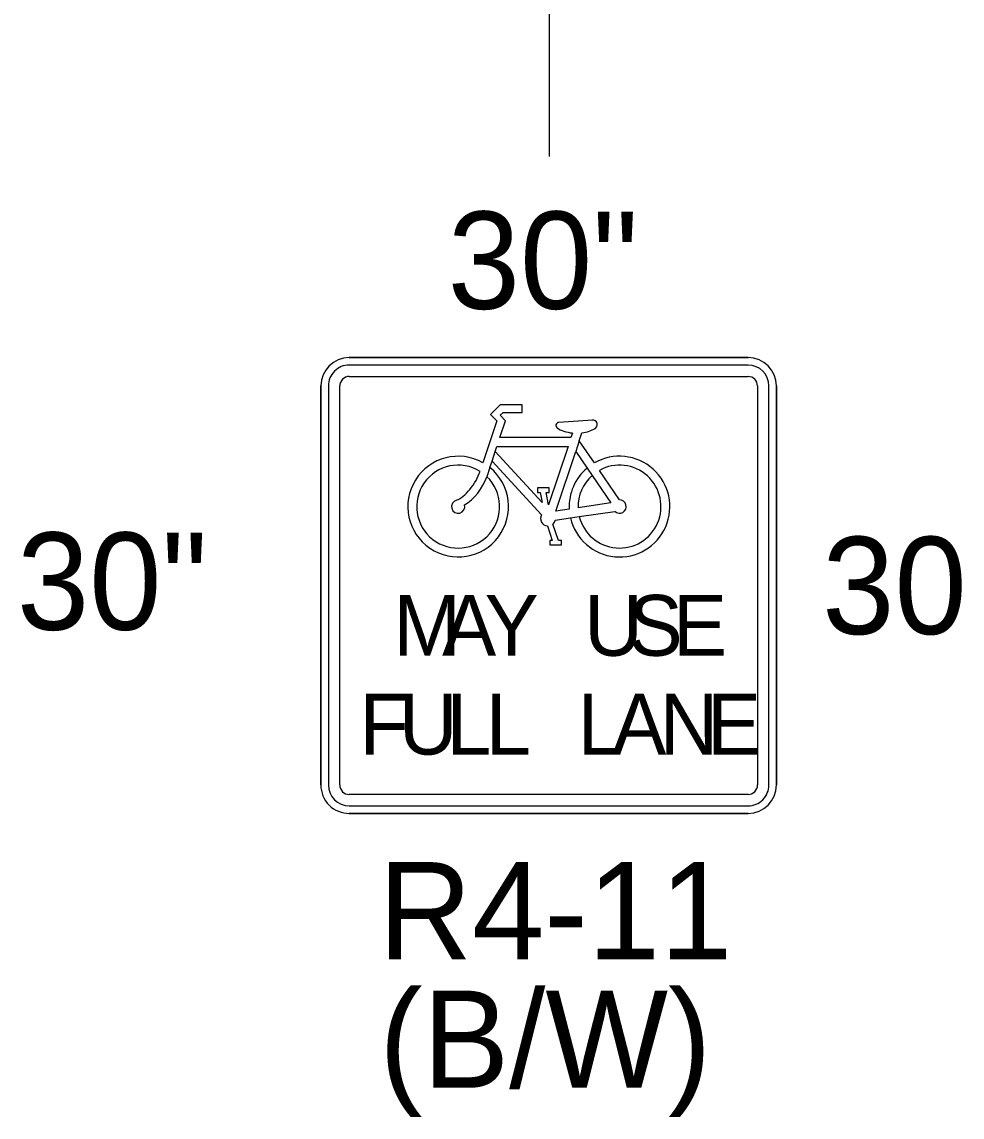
# Model space of a CAD drawing. Extents: x 99982 to 100176, y 99905 to 100011.
# Drawn here: x 100110.301 to 100110.997, y 99975.128 to 99975.939 of the extents above; entities that cross this region are included whole.
import ezdxf

# ---------------------------------------------------------------- set-up
doc = ezdxf.new("R2010")
doc.units = 0
doc.layers.add('TR_SN_ConstructionSigns', color=7, linetype='Continuous')
doc.layers.add('TR_WZ_WorkZoneDetails', color=7, linetype='Continuous')

msp = doc.modelspace()

# ---------------------------------------------------------------- linework, layer by layer
at = {"layer": 'TR_SN_ConstructionSigns'}
for p, q in [((100110.54349, 99975.69057), (100110.83881, 99975.69057)), ((100110.83881, 99975.69057), (100110.54349, 99975.69057)), ((100110.83881, 99975.69057), (100110.54349, 99975.69057)), ((100110.83881, 99975.68494), (100110.54349, 99975.68494)), ((100110.54349, 99975.67651), (100110.83881, 99975.67651)), ((100110.5224, 99975.37416), (100110.5224, 99975.66948)), ((100110.5224, 99975.66948), (100110.5224, 99975.37416)), ((100110.5224, 99975.66948), (100110.5224, 99975.37416)), ((100110.52803, 99975.66948), (100110.52803, 99975.37416)), ((100110.53646, 99975.37416), (100110.53646, 99975.66948)), ((100110.84584, 99975.66948), (100110.84584, 99975.37416)), ((100110.85428, 99975.37416), (100110.85428, 99975.66948)), ((100110.8599, 99975.66948), (100110.8599, 99975.37416)), ((100110.8599, 99975.37416), (100110.8599, 99975.66948)), ((100110.8599, 99975.37416), (100110.8599, 99975.66948)), ((100110.65517, 99975.65541), (100110.64819, 99975.64844)), ((100110.67161, 99975.65541), (100110.65517, 99975.65541)), ((100110.67161, 99975.64993), (100110.67161, 99975.65541)), ((100110.64819, 99975.64844), (100110.65284, 99975.64378)), ((100110.65526, 99975.64775), (100110.65744, 99975.64993)), ((100110.65923, 99975.64378), (100110.65526, 99975.64775)), ((100110.65744, 99975.64993), (100110.67161, 99975.64993)), ((100110.65284, 99975.64378), (100110.64247, 99975.61265)), ((100110.65506, 99975.63129), (100110.65922, 99975.64378)), ((100110.72355, 99975.64418), (100110.69866, 99975.64252)), ((100110.70769, 99975.63129), (100110.65506, 99975.63129)), ((100110.70882, 99975.63467), (100110.70769, 99975.63129)), ((100110.71385, 99975.62896), (100110.71579, 99975.63479)), ((100110.6516, 99975.6209), (100110.65287, 99975.62471)), ((100110.65287, 99975.62471), (100110.7055, 99975.62471)), ((100110.7055, 99975.62471), (100110.69106, 99975.58141)), ((100110.71385, 99975.62896), (100110.71123, 99975.6211)), ((100110.72503, 99975.61249), (100110.71385, 99975.62896)), ((100110.64922, 99975.61377), (100110.6516, 99975.6209)), ((100110.68626, 99975.58327), (100110.6516, 99975.6209)), ((100110.69649, 99975.57688), (100110.71123, 99975.6211)), ((100110.71123, 99975.6211), (100110.71965, 99975.60871)), ((100110.64767, 99975.60911), (100110.6454, 99975.60234)), ((100110.64767, 99975.60911), (100110.64922, 99975.61377)), ((100110.64922, 99975.61377), (100110.68586, 99975.574)), ((100110.71965, 99975.60871), (100110.72336, 99975.60323)), ((100110.74361, 99975.58512), (100110.72874, 99975.60703)), ((100110.72336, 99975.60323), (100110.73717, 99975.5829)), ((100110.69154, 99975.59398), (100110.68277, 99975.59398)), ((100110.68491, 99975.59069), (100110.68626, 99975.58327)), ((100110.68937, 99975.5907), (100110.69154, 99975.5907)), ((100110.69106, 99975.5814), (100110.68937, 99975.59069)), ((100110.69154, 99975.5907), (100110.69154, 99975.59398)), ((100110.73717, 99975.5829), (100110.71296, 99975.57931)), ((100110.70642, 99975.57835), (100110.69649, 99975.57688)), ((100110.71386, 99975.5728), (100110.74017, 99975.57669)), ((100110.69839, 99975.5551), (100110.69433, 99975.56728)), ((100110.69601, 99975.57015), (100110.70732, 99975.57183)), ((100110.70732, 99975.57183), (100110.71386, 99975.5728)), ((100110.69017, 99975.5659), (100110.69377, 99975.5551)), ((100110.69377, 99975.5551), (100110.69195, 99975.5551)), ((100110.69195, 99975.5551), (100110.69195, 99975.55181)), ((100110.69195, 99975.55181), (100110.70072, 99975.55181)), ((100110.70072, 99975.5551), (100110.69839, 99975.5551)), ((100110.70072, 99975.55181), (100110.70072, 99975.5551)), ((100110.83881, 99975.36713), (100110.54349, 99975.36713)), ((100110.54349, 99975.35869), (100110.83881, 99975.35869)), ((100110.83881, 99975.35307), (100110.54349, 99975.35307)), ((100110.54349, 99975.35307), (100110.83881, 99975.35307)), ((100110.54349, 99975.35307), (100110.83881, 99975.35307))]:
    msp.add_line(p, q, dxfattribs=at)
msp.add_lwpolyline([(100110.68277, 99975.59398), (100110.68277, 99975.5907), (100110.68491, 99975.5907)], dxfattribs=at)
for centre, radius, start, end in [((100110.54349, 99975.66948), 0.02109, 90, 180), ((100110.54349, 99975.66948), 0.02109, 90, 180), ((100110.54349, 99975.66948), 0.02109, 90, 180), ((100110.83881, 99975.66948), 0.02109, 0, 90), ((100110.83881, 99975.66948), 0.02109, 0, 90), ((100110.83881, 99975.66948), 0.02109, 0, 90), ((100110.54349, 99975.66948), 0.01547, 90, 180.00001), ((100110.83881, 99975.66948), 0.01547, 0, 90), ((100110.54349, 99975.66948), 0.00703, 90, 180.00001), ((100110.83881, 99975.66948), 0.00703, 0, 90), ((100110.69868, 99975.64031), 0.00219, 89.38537, 243.68281), ((100110.72386, 99975.64091), 0.00329, 294.55187, 96.41278), ((100110.62414, 99975.58019), 0.03728, 60.55289, 50.86797), ((100110.74365, 99975.58019), 0.03728, 192.96225, 119.96476), ((100110.62414, 99975.58019), 0.0307, 58.15317, 46.16486), ((100110.74365, 99975.58019), 0.03728, 130.08889, 182.8379), ((100110.74365, 99975.58019), 0.0307, 193.937, 119.05981), ((100110.74365, 99975.58019), 0.0307, 131.36164, 181.63591), ((100110.62414, 99975.58019), 0.00493, 105.25697, 14.32327), ((100110.74365, 99975.58019), 0.00493, 225.10948, 90.46721), ((100110.69066, 99975.57136), 0.00548, 151.17436, 264.85662), ((100110.69066, 99975.57136), 0.00548, 312.00533, 347.29322), ((100110.54349, 99975.37416), 0.02109, 180, 270.00001), ((100110.54349, 99975.37416), 0.02109, 180, 270.00001), ((100110.54349, 99975.37416), 0.02109, 180, 270.00001), ((100110.54349, 99975.37416), 0.01547, 180.00001, 270), ((100110.54349, 99975.37416), 0.00703, 180.00001, 270), ((100110.83881, 99975.37416), 0.02109, 270.00001, 0.00001), ((100110.83881, 99975.37416), 0.02109, 270.00001, 0.00001), ((100110.83881, 99975.37416), 0.01547, 270, 0.00001), ((100110.83881, 99975.37416), 0.00703, 270, 0.00001), ((100110.83881, 99975.37416), 0.02109, 270.00001, 0.00001)]:
    msp.add_arc(centre, radius, start, end, dxfattribs=at)
for centre, major_axis, ratio, start_param, end_param in [((100110.71179, 99975.6455), (-0.01864, 0), 0.588235, 0.686048, 1.410588), ((100110.71179, 99975.6455), (-0.01864, 0), 0.588235, 1.786993, 2.401245), ((100110.62901, 99975.60093), (-0.01054, -0.01581), 0.413554, 0.494612, 2.170849), ((100110.62901, 99975.60093), (-0.01399, -0.02098), 0.55814, 0.868091, 1.989998)]:
    msp.add_ellipse(centre, major_axis=major_axis, ratio=ratio, start_param=start_param, end_param=end_param, dxfattribs=at)
at = {"layer": 'TR_WZ_WorkZoneDetails'}
msp.add_line((100110.69143, 99976.2577), (100110.69143, 99975.83931), dxfattribs=at)

# ---------------------------------------------------------------- texts
at = {"layer": 'TR_SN_ConstructionSigns'}
for s, p in [('30"', (100110.61638, 99975.72657)), ('30"', (100110.29734, 99975.48901)), ('30"', (100110.89372, 99975.48582)), ('R4-11', (100110.56489, 99975.24507)), ('(B/W)', (100110.56566, 99975.15))]:
    msp.add_text(s, height=0.072, rotation=360, dxfattribs=at).set_placement(p)
for s, p in [('M', (100110.57617, 99975.46979)), ('A', (100110.61217, 99975.46979)), ('Y', (100110.64367, 99975.46979)), ('U', (100110.71747, 99975.46979)), ('S', (100110.75032, 99975.46979)), ('E', (100110.78317, 99975.46979)), ('F', (100110.55098, 99975.39666)), ('U', (100110.58023, 99975.39666)), ('L', (100110.61533, 99975.39666)), ('L', (100110.64458, 99975.39666)), ('L', (100110.71253, 99975.39666)), ('A', (100110.73818, 99975.39666)), ('N', (100110.77327, 99975.39666)), ('E', (100110.80837, 99975.39666))]:
    msp.add_text(s, height=0.045, dxfattribs=at).set_placement(p)

doc.saveas('drawing.dxf')
